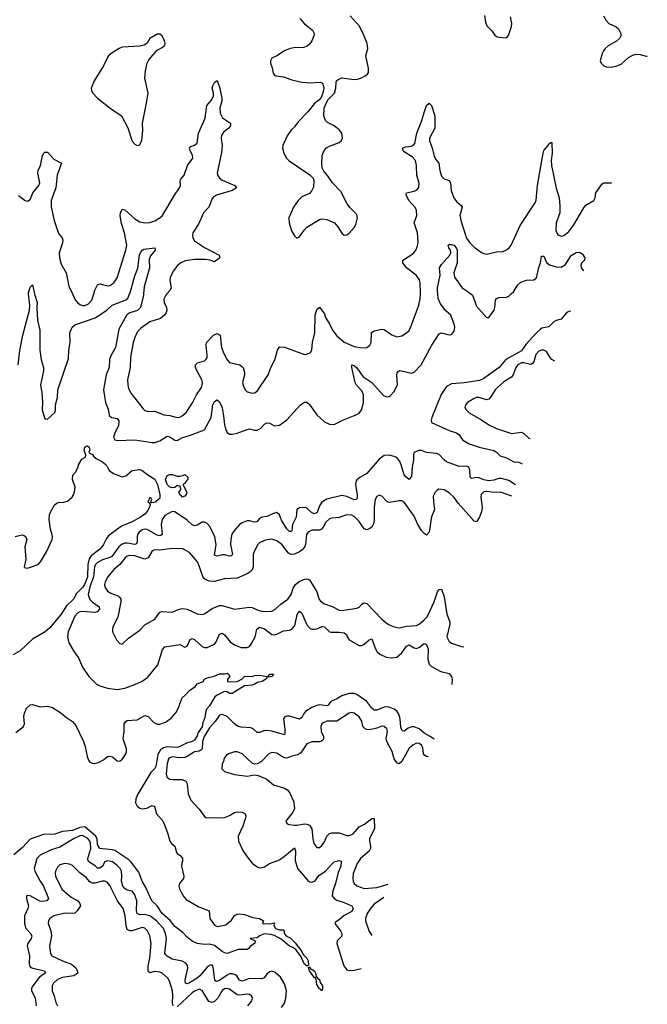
# Model space of a CAD drawing. Header units: inches. Extents: x 1834610 to 2027685, y 642842 to 774116.
# Tile 629 of 632: x 2021827 to 2026859, y 754301 to 762200. Entities that reach past the tile are written whole.
import ezdxf

# ---------------------------------------------------------------- set-up
doc = ezdxf.new("R2010")
doc.units = ezdxf.units.IN
doc.header["$MEASUREMENT"] = 0
doc.layers.add('C0725', color=7, linetype='Continuous')
doc.layers.add('C0726', color=7, linetype='Continuous')

msp = doc.modelspace()

# ---------------------------------------------------------------- linework, layer by layer
at = {"layer": 'C0725', "color": 5}
for points, elevation in [([(2021813.8, 759430), (2021827.3, 759547.3), (2021851.3, 759670), (2021904.7, 759870), (2021908.4, 759910), (2021898.5, 760000)], 260), ([(2021946.2, 760000), (2021948.8, 759988.8), (2021968.2, 759930), (2021965.3, 759890), (2021969, 759790), (2021989, 759710), (2021988, 759550), (2021999.3, 759470), (2022017.3, 759410), (2022017.8, 759382.3), (2021994.7, 759270), (2022005.2, 759210), (2022008.7, 759131.3), (2022006, 759070), (2022030, 758998), (2022050, 758996), (2022109.2, 759050), (2022114, 759066), (2022113.5, 759110), (2022129.7, 759170), (2022134.2, 759230), (2022217.7, 759482.3), (2022219.9, 759550), (2022232.4, 759610), (2022230, 759686.8), (2022247.7, 759732.3), (2022270, 759751.9), (2022432.4, 759807.6), (2022527.1, 759870), (2022569.7, 759910), (2022685.7, 759954.3), (2022697.7, 759970), (2022708.7, 760000)], 260), ([(2022250.9, 760000), (2022273, 759953), (2022290.2, 759930.2), (2022310, 759916), (2022330, 759907.6), (2022350, 759907.9), (2022379.3, 759920.7), (2022406.2, 759950), (2022421, 760000)], 280), ([(2022819.5, 760000), (2022818.6, 759990), (2022796.8, 759890), (2022772.2, 759867.7), (2022711, 759849), (2022686.5, 759833.5), (2022622.7, 759717.3), (2022594.3, 759570), (2022556.7, 759503.3), (2022546.1, 759473.9), (2022545.2, 759410), (2022519.7, 759350), (2022498.8, 759230), (2022514, 759130), (2022536.6, 759076.6), (2022545.4, 759025.4), (2022562, 759010), (2022610, 759000.3), (2022621, 758981), (2022619.1, 758940.9), (2022591.6, 758890), (2022579.5, 758850), (2022590, 758830.7), (2022610, 758825.3), (2022750, 758830.2), (2022890, 758808.2), (2022910, 758809.1), (2022950, 758821.2), (2023010, 758857.6), (2023030, 758852.3), (2023070, 758826.9), (2023090, 758824.9), (2023133.1, 758846.9), (2023190, 758863.2), (2023309.9, 758910.1), (2023362.1, 759010), (2023376.9, 759110), (2023390, 759136.4), (2023410, 759150.4), (2023430, 759135.5), (2023450, 759084.9), (2023462.1, 759022.1), (2023468.1, 758950), (2023477.3, 758917.3), (2023489.5, 758889.5), (2023510, 758876), (2023530, 758874.6), (2023570, 758882.3), (2023650, 758913.7), (2023670, 758917), (2023710, 758907.6), (2023730, 758907.6), (2023759.3, 758920.7), (2023790, 758954.9), (2023810, 758966.3), (2023830, 758964), (2023870, 758942.3), (2023910, 758946.7), (2023969.5, 758990), (2024079.5, 759110), (2024110, 759132.7), (2024130, 759130.4), (2024150, 759114), (2024208.8, 759028.8), (2024270, 758974.9), (2024310, 758954.6), (2024350, 758953.7), (2024422.7, 758990), (2024530, 759031.4), (2024550, 759042.8), (2024570, 759072.4), (2024584, 759130), (2024584.1, 759190), (2024570, 759223.9), (2024527.1, 759267.1), (2024516, 759290), (2024489.7, 759410.3), (2024490, 759432.2), (2024510, 759426.7), (2024530, 759407.6), (2024578.5, 759338.5), (2024650, 759289.4), (2024744, 759184), (2024770, 759174.9), (2024790, 759176.4), (2024798.5, 759181.5), (2024826.3, 759213.7), (2024856.2, 759270), (2024852.4, 759347.6), (2024854.3, 759365.7), (2024861.6, 759378.4), (2024875.1, 759384.9), (2024970, 759363.5), (2024990, 759371.4), (2025047.2, 759430), (2025131.8, 759588.2), (2025190, 759679.3), (2025210, 759686.7), (2025270, 759670.7), (2025290, 759674.8), (2025310, 759701), (2025316.4, 759730), (2025313.1, 759750), (2025283.1, 759830), (2025245.1, 759865.1), (2025200.5, 759920.5), (2025183.9, 759963.9), (2025179.8, 760000)], 260), ([(2023007.4, 760000), (2022998.3, 759990), (2022982.6, 759957.4), (2022984.4, 759930), (2023005.3, 759890), (2023006, 759870), (2023000.7, 759850), (2022988.3, 759830), (2022956.1, 759803.9), (2022870, 759775.3), (2022796.3, 759723.7), (2022770, 759694), (2022749.3, 759650), (2022737.5, 759610), (2022714.5, 759490), (2022714.1, 759410), (2022692.7, 759310), (2022694.2, 759270), (2022700.8, 759240.8), (2022720, 759200), (2022817.6, 759077.6), (2022830, 759064.9), (2022840.9, 759060.9), (2022857.5, 759057.5), (2022910, 759059.6), (2022982, 759030), (2023030, 759024.6), (2023090, 759008.4), (2023110, 759010.2), (2023130, 759020.7), (2023163.1, 759050), (2023213.8, 759126.2), (2023245.4, 759190), (2023283.7, 759250), (2023290.6, 759270), (2023292.8, 759290), (2023287.7, 759310), (2023245, 759390), (2023236.8, 759410), (2023236.9, 759430), (2023252.9, 759447.1), (2023310, 759464.2), (2023323.2, 759476.8), (2023330.5, 759490), (2023331.1, 759510), (2023321.4, 759590), (2023326.3, 759610), (2023382.2, 759670), (2023410, 759683.2), (2023433.6, 759670), (2023444.4, 759570), (2023462.8, 759522.8), (2023490, 759472.4), (2023510, 759450.2), (2023591, 759431), (2023618, 759410), (2023630.3, 759370), (2023630.3, 759350), (2023614.4, 759290), (2023620.9, 759260.9), (2023634, 759230), (2023650, 759214), (2023690, 759203.8), (2023710, 759207.7), (2023730, 759219.3), (2023818.4, 759350), (2023844.4, 759415.6), (2023872.6, 759470), (2023893, 759550), (2023910, 759574.9), (2023950, 759573.7), (2024110, 759514.9), (2024130, 759515.8), (2024159.3, 759530), (2024169.6, 759550), (2024175.8, 759610), (2024193.3, 759686.7), (2024197.3, 759830), (2024210, 759874.8), (2024230, 759894), (2024270, 759839.5), (2024280.4, 759810), (2024315.1, 759755.1), (2024334.4, 759710), (2024370, 759663.2), (2024430, 759612.4), (2024510, 759578.7), (2024570, 759568.7), (2024610, 759570.4), (2024634, 759590), (2024644.2, 759610), (2024648.4, 759690), (2024670, 759704.6), (2024730, 759716.3), (2024750, 759715), (2024810, 759673.1), (2024850, 759655.8), (2024890, 759664.9), (2024930, 759688.4), (2024950, 759706), (2024964.7, 759735.3), (2025028.7, 759910), (2025039.1, 759960.9), (2025041.4, 760000)], 280), ([(2025445.8, 760000), (2025456.9, 759990), (2025490, 759903.1), (2025570, 759810.6), (2025590, 759810.4), (2025630.7, 759870), (2025638.2, 759890), (2025641.7, 759950), (2025650, 759962.4), (2025669.8, 759970.2), (2025730, 759974.7), (2025750, 759982), (2025768.9, 760000)], 260), ([(2026246, 759862.4), (2026224.5, 759855.5), (2026210, 759844.7), (2026170, 759797.4), (2026130, 759786.3), (2026110, 759775.6), (2026070, 759735.1), (2026014.9, 759725.1), (2026002.2, 759717.8), (2025970, 759688.5), (2025885.7, 759594.3), (2025850, 759542.9), (2025725.4, 759474.7), (2025671, 759410), (2025550, 759320.2), (2025513.7, 759306.2), (2025390, 759287.3), (2025290, 759279.9), (2025250, 759258.3), (2025206.9, 759193.1), (2025131.3, 759010), (2025126.4, 758986.4), (2025130, 758967.6), (2025270, 758905.5), (2025330, 758886.2), (2025350.8, 758870.8), (2025377.4, 758830), (2025430, 758796.5), (2025510.4, 758770), (2025630, 758743.7), (2025650, 758731.6), (2025680.1, 758700.1), (2025730, 758684.2), (2025790, 758653.2), (2025830, 758649.2), (2025855.8, 758638)], 260), ([(2026118.4, 759461.9), (2026094.5, 759474.5), (2026079.3, 759490), (2026050, 759538), (2026030, 759549.7), (2026010, 759548.5), (2025990, 759540.9), (2025965.5, 759514.5), (2025950, 759456.2), (2025938.9, 759441.1), (2025925.2, 759434.8), (2025870, 759447.2), (2025850, 759446.3), (2025822.6, 759430), (2025804.6, 759410), (2025783.2, 759350), (2025770, 759331.9), (2025710, 759294), (2025657.6, 759250), (2025638.8, 759230), (2025606, 759174), (2025590, 759156.4), (2025570, 759149.7), (2025510, 759168.7), (2025490, 759168.8), (2025470, 759162.2), (2025418.4, 759130), (2025400.5, 759110), (2025395.5, 759090), (2025406, 759070), (2025430, 759046.3), (2025530.2, 758990.2), (2025590, 758950.3), (2025650, 758919.6), (2025770, 758881.5), (2025851, 758891), (2025870, 758881.1), (2025910, 758844), (2025920.2, 758840.1)], 280), ([(2021790, 758054.9), (2021846.4, 758066.4), (2021862.8, 758062.8), (2021873.7, 758053.7), (2021884.7, 758030), (2021868, 757972), (2021877.1, 757870), (2021863.1, 757810), (2021870, 757803.1), (2021890, 757799.6), (2021975.8, 757830), (2021994.7, 757850), (2022043.1, 757930), (2022087.2, 758030), (2022091, 758050), (2022088.6, 758068.6), (2022073.9, 758113.9), (2022063, 758190), (2022067, 758227), (2022075.1, 758250), (2022110, 758310.5), (2022130, 758323.8), (2022150, 758328.2), (2022170, 758326), (2022210, 758338), (2022246.6, 758370), (2022255.8, 758384.2), (2022266.6, 758413.4), (2022272, 758450), (2022249.6, 758510), (2022252.9, 758547.1), (2022275.3, 758570), (2022295.3, 758610), (2022299, 758630), (2022325.2, 758674.8), (2022355.3, 758690), (2022358, 758710), (2022343.1, 758743.1), (2022350, 758772), (2022361.2, 758778.8), (2022370, 758781), (2022384.7, 758770), (2022390.8, 758749.2), (2022382, 758730), (2022384.7, 758724.7), (2022410, 758711), (2022418, 758698), (2022440.4, 758680.4), (2022490, 758653.1), (2022510, 758636.3), (2022530, 758612.9), (2022544.7, 758584.7), (2022578.3, 758558.3), (2022650, 758532.8), (2022678.7, 758541.3), (2022730, 758583), (2022790, 758590.7), (2022810, 758584), (2022862.3, 758542.3), (2022910, 758513.4), (2022933.4, 758470), (2022951.9, 758391.9), (2022950, 758362), (2022941, 758350), (2022921.4, 758338.6), (2022916, 758330), (2022883.1, 758323.1), (2022878, 758330), (2022886, 758350), (2022882, 758362), (2022870, 758366), (2022854, 758330), (2022864.7, 758324.7), (2022872.7, 758312.7), (2022867.7, 758290), (2022850, 758254.5), (2022830, 758233.6), (2022797.1, 758210), (2022730, 758173), (2022642.4, 758137.6), (2022539.9, 758060.1), (2022522.4, 758037.6), (2022499.6, 757990), (2022484.6, 757970), (2022466.3, 757950), (2022401.4, 757898.5), (2022385.3, 757874.7), (2022373.3, 757830), (2022370.4, 757730.4), (2022363.9, 757710), (2022347.3, 757670), (2022330, 757644.9), (2022283.1, 757596.9), (2022259.6, 757550), (2022203.2, 757496.8), (2022159.1, 757430), (2022070, 757320.4), (2022030.6, 757289.4), (2021928.5, 757231.5), (2021830, 757135.6), (2021774.5, 757105.5)], 240), ([(2025801.4, 758467.3), (2025750, 758502.9), (2025690, 758519.6), (2025670, 758519.9), (2025630, 758506.2), (2025590, 758501.7), (2025550, 758508.4), (2025510, 758525.4), (2025490, 758528), (2025450, 758519.1), (2025438.3, 758530), (2025437.8, 758590), (2025428, 758610), (2025410, 758618.6), (2025350, 758614.4), (2025250, 758654.2), (2025230, 758668), (2025191.5, 758711.5), (2025170, 758720.6), (2025090, 758727.1), (2025050, 758742.7), (2025030, 758744.1), (2024992.9, 758730), (2024985, 758715), (2024984.3, 758670), (2024974.2, 758610), (2024970, 758539), (2024950, 758511.8), (2024924.7, 758530), (2024910, 758547.6), (2024887, 758630), (2024874.8, 758654.8), (2024850, 758686.8), (2024830, 758697.1), (2024790, 758706.4), (2024750, 758702.6), (2024710, 758675.4), (2024610, 758558.2), (2024553.2, 758526.8), (2024531.5, 758508.5), (2024521.6, 758490), (2024519, 758470), (2024532.8, 758387.2), (2024533.2, 758366.8), (2024528, 758352), (2024510, 758347.6), (2024450, 758373.7), (2024410, 758382.4), (2024290, 758353.9), (2024250, 758328.5), (2024230, 758299.8), (2024212.4, 758247.6), (2024190, 758235.2), (2024165.8, 758245.8), (2024130, 758280.6), (2024110, 758286.5), (2024070, 758285), (2024048.7, 758270), (2024044.5, 758210), (2024014, 758150), (2024010, 758099), (2024005.8, 758094.2), (2023990, 758094.5), (2023970, 758115.7), (2023925.8, 758185.8), (2023910, 758228.4), (2023890, 758245.5), (2023870, 758241.5), (2023810, 758215), (2023770, 758209.4), (2023750, 758198), (2023728.7, 758171.3), (2023710, 758168.6), (2023670, 758181), (2023650, 758179), (2023610, 758163.4), (2023590, 758149.8), (2023543.2, 758096.8), (2023528.4, 758071.6), (2023519, 758030), (2023516.4, 757990), (2023532.6, 757910), (2023522, 757898), (2023510, 757895.3), (2023470, 757906.6), (2023450, 757907.3), (2023410, 757895.8), (2023390, 757903.7), (2023403, 757990), (2023393, 758050), (2023352.9, 758132.9), (2023330, 758158), (2023310, 758168.6), (2023290, 758168.5), (2023250, 758144), (2023230, 758140.6), (2023210, 758148.2), (2023170, 758184.1), (2023070, 758252.9), (2023050, 758253.3), (2022990, 758221.5), (2022970, 758191.6), (2022961, 758150), (2022970.2, 758070), (2022959, 758061), (2022950, 758058.2), (2022930, 758064.2), (2022850, 758109.9), (2022830, 758111.9), (2022810, 758107), (2022784.3, 758090), (2022771.9, 758070), (2022767.9, 758050), (2022770.1, 758010), (2022763.5, 757996.5), (2022750, 757989.4), (2022690, 757999.7), (2022670, 757999.9), (2022650, 757993.7), (2022620.9, 757970), (2022566.6, 757893.4), (2022550, 757884.5), (2022490, 757867.5), (2022450, 757845.2), (2022435.3, 757830), (2022426, 757810), (2022419.6, 757730), (2022389.4, 757649.4), (2022376.8, 757590), (2022390, 757548.4), (2022410, 757525.9), (2022465.3, 757490), (2022465.8, 757470), (2022449.4, 757450.6), (2022430, 757444.3), (2022330, 757451.1), (2022310, 757448.8), (2022290, 757439.9), (2022270, 757414.2), (2022215, 757290), (2022210.3, 757250), (2022222, 757202), (2022263.1, 757130), (2022298.8, 757081.2), (2022330, 757006.8), (2022380.7, 756930), (2022444, 756870), (2022470, 756854.9), (2022530, 756837), (2022610, 756827.8), (2022670, 756836), (2022750, 756866.5), (2022810, 756893.1), (2022854.8, 756925.2), (2022935.7, 757024.3), (2022972.9, 757147.1), (2022990.7, 757169.3), (2023110, 757187), (2023150, 757166), (2023170, 757174), (2023193.1, 757226.9), (2023210, 757236.9), (2023230, 757226.9), (2023290, 757171.4), (2023310, 757162.8), (2023330, 757162.4), (2023389.8, 757190.2), (2023403.5, 757210), (2023428.1, 757270), (2023450, 757278.7), (2023470, 757266.4), (2023514.7, 757210), (2023550, 757184.5), (2023603.4, 757163.4), (2023650, 757162.8), (2023670, 757172), (2023685.2, 757194.8), (2023714.5, 757250), (2023729.2, 757310.8), (2023750, 757326.4), (2023790, 757314.3), (2023848.5, 757268.5), (2023870, 757264.8), (2023890, 757270.2), (2023942.6, 757297.4), (2023990, 757303.8), (2024010, 757311.3), (2024028.1, 757331.9), (2024036.5, 757350), (2024050.8, 757429.2), (2024070, 757454.9), (2024090, 757440.3), (2024130, 757346.7), (2024157, 757317), (2024170, 757310.2), (2024190, 757309.3), (2024210, 757312.8), (2024252, 757332), (2024270, 757329.2), (2024310, 757290.2), (2024325.4, 757285.4), (2024390, 757286.6), (2024430, 757281.5), (2024448.6, 757268.6), (2024454, 757250), (2024470, 757224.8), (2024550, 757179.3), (2024570, 757180.2), (2024590, 757189.2), (2024630, 757223.7), (2024650, 757232.7), (2024677.9, 757157.9), (2024692.9, 757130), (2024714.4, 757110), (2024766.3, 757086.3), (2024810, 757080.5), (2024850, 757087.1), (2024890, 757120.6), (2024930, 757174.4), (2024950, 757184.2), (2024990, 757160.6), (2025010, 757156.8), (2025033.1, 757166.9), (2025070, 757195.3), (2025090, 757188.4), (2025101.1, 757150), (2025099.3, 757070), (2025110, 757028.8), (2025128.8, 757010), (2025203.8, 756970), (2025270, 756954), (2025289.1, 756930), (2025296, 756910), (2025291.6, 756867.7)], 260), ([(2025772.8, 758377.7), (2025690, 758408.1), (2025610, 758408.7), (2025570, 758415.3), (2025550, 758412.8), (2025528.3, 758390), (2025526, 758370), (2025535, 758290), (2025529.1, 758250.9), (2025510, 758203), (2025490, 758173), (2025470, 758175.8), (2025342.5, 758322.5), (2025310, 758366.3), (2025270, 758404.2), (2025230, 758427.8), (2025187.3, 758432.7), (2025174, 758426), (2025159.1, 758410), (2025143.2, 758376.8), (2025144, 758336), (2025153.6, 758270), (2025128.9, 758211.1), (2025110, 758089.3), (2025090, 758066), (2025070, 758078.7), (2025050, 758102.6), (2025016.9, 758156.9), (2024990, 758217.2), (2024910, 758329.7), (2024890, 758339.3), (2024870, 758340.8), (2024790, 758325.7), (2024770, 758335.1), (2024730, 758377), (2024710, 758386.6), (2024690, 758375.1), (2024678, 758350), (2024670.2, 758289.8), (2024670.7, 758190), (2024664.2, 758155.8), (2024650.9, 758130), (2024630, 758114.8), (2024610, 758107.9), (2024590, 758116.8), (2024550, 758173.8), (2024510, 758213.8), (2024490, 758224.8), (2024450, 758227.3), (2024390, 758205.5), (2024330, 758200.7), (2024310, 758194.4), (2024280.6, 758170), (2024261.4, 758130), (2024246.6, 758113.4), (2024230, 758105.9), (2024170, 758105.5), (2024140.3, 758090), (2024126.5, 758070), (2024117.8, 757990), (2024110, 757968.2), (2024092.8, 757947.2), (2024070, 757931.9), (2024030, 757913.5), (2024010, 757910.7), (2023990, 757914.2), (2023981.2, 757921.2), (2023930, 757989.7), (2023890, 758020.4), (2023850, 758032.4), (2023811.4, 758028.6), (2023790, 758021.1), (2023750, 758002.4), (2023736.4, 757990), (2023705.9, 757934.1), (2023698.6, 757910), (2023699.3, 757810), (2023690, 757787.2), (2023671.7, 757768.3), (2023650, 757755.5), (2023570, 757718.8), (2023470, 757715.6), (2023390, 757693.6), (2023350, 757695), (2023323.9, 757703.9), (2023310, 757713.5), (2023294.4, 757734.4), (2023270, 757812), (2023251.9, 757851.9), (2023190, 757925.6), (2023135.2, 757955.2), (2023050, 757958.4), (2022950, 757945.3), (2022910, 757947.3), (2022897.3, 757942.7), (2022886.4, 757933.6), (2022856.6, 757883.4), (2022830, 757870.9), (2022750, 757898.9), (2022710, 757902.4), (2022690, 757897.3), (2022670, 757879.8), (2022631, 757829), (2022580.9, 757790), (2022533.5, 757730), (2022511.2, 757690), (2022506.7, 757670), (2022509.3, 757650), (2022530, 757616.1), (2022558.2, 757598.2), (2022616.8, 757576.8), (2022628, 757568), (2022637, 757550), (2022638.1, 757530), (2022614, 757406), (2022574.6, 757330), (2022570.3, 757310), (2022572.2, 757290), (2022604.4, 757224.4), (2022630, 757196.3), (2022650, 757190.7), (2022700.6, 757239.4), (2022790, 757302), (2022830, 757344.9), (2022909.6, 757390), (2022950, 757448.2), (2022966.4, 757453.6), (2023050, 757445.8), (2023093.2, 757466.8), (2023130, 757475.8), (2023170.2, 757470.2), (2023250, 757434.9), (2023290, 757427.2), (2023310, 757433.7), (2023370, 757477.6), (2023430, 757500.3), (2023450, 757501.1), (2023550, 757470.3), (2023670, 757487.7), (2023690, 757485), (2023730, 757465.4), (2023770, 757453.7), (2023810, 757451.2), (2023850, 757455.3), (2023872.3, 757467.7), (2023919.7, 757510), (2023976.8, 757550), (2024003.4, 757590), (2024020.7, 757639.3), (2024038.5, 757670), (2024066.9, 757693.1), (2024110, 757712.6), (2024130, 757715.4), (2024150, 757706.3), (2024210.2, 757610), (2024228.6, 757548.6), (2024244.2, 757530), (2024270, 757513.2), (2024332.7, 757492.7), (2024390, 757463.6), (2024410, 757460.7), (2024530, 757479), (2024550, 757487.4), (2024570, 757511.6), (2024582, 757518), (2024590, 757521.3), (2024610, 757516.2), (2024730, 757390.2), (2024763.5, 757363.5), (2024790, 757345.8), (2024829.4, 757329.4), (2024870, 757321.4), (2024930, 757333.5), (2025010, 757339), (2025030, 757350.2), (2025070, 757384.2), (2025092.2, 757407.8), (2025105, 757430), (2025151, 757529.1), (2025178.4, 757610), (2025190, 757628.8), (2025210, 757630.4), (2025230, 757570.6), (2025252.6, 757430), (2025275.6, 757370), (2025276.3, 757350), (2025252.2, 757250), (2025270, 757210.7), (2025290, 757199.3), (2025370, 757170.4), (2025387.3, 757168)], 280), ([(2021797.1, 756482.9), (2021858, 756530), (2021867, 756550), (2021860.7, 756610), (2021864.4, 756635.6), (2021882.7, 756677.3), (2021910, 756702.8), (2021930, 756707.3), (2021990, 756688.2), (2022050, 756692), (2022090, 756683.1), (2022150, 756645.3), (2022201.8, 756601.8), (2022251.1, 756571.1), (2022277.4, 756537.4), (2022339.5, 756410), (2022352.2, 756370), (2022368.5, 756288.5), (2022378.8, 756258.8), (2022390, 756242.6), (2022410, 756234.3), (2022430, 756232.6), (2022460.3, 756239.7), (2022498.8, 756261.2), (2022530, 756288), (2022550, 756292.7), (2022570, 756286), (2022610, 756255.3), (2022630, 756252.2), (2022650, 756266.7), (2022659.7, 756280.3), (2022678.2, 756310), (2022684.1, 756330), (2022684.5, 756350), (2022656, 756430), (2022666, 756490), (2022665.6, 756550), (2022678, 756570), (2022690, 756578.4), (2022770, 756583.1), (2022830, 756618.4), (2022857.3, 756610), (2022901.8, 756561.8), (2022929, 756549), (2022950, 756547.4), (2022996.5, 756563.5), (2023042.7, 756597.3), (2023079.6, 756640.4), (2023106, 756690), (2023110, 756711.3), (2023130, 756761), (2023157.5, 756782.5), (2023190, 756818), (2023235.3, 756850), (2023250, 756872), (2023298, 756890), (2023308, 756910), (2023330, 756921), (2023386.6, 756933.4), (2023430, 756951), (2023468.4, 756951.6), (2023490, 756958), (2023502, 756950), (2023512, 756930), (2023494, 756910), (2023494, 756890), (2023528.2, 756888.2), (2023570, 756891), (2023608, 756910), (2023630, 756930.8), (2023670, 756934.8), (2023690, 756930.8), (2023710, 756939.1), (2023750, 756941.3), (2023810, 756930.8), (2023824, 756936), (2023830, 756950.6), (2023862, 756950), (2023851.3, 756930), (2023825.2, 756925.2), (2023811.3, 756928.7), (2023801, 756910), (2023771.3, 756890), (2023730, 756882.9), (2023711.6, 756868.4), (2023690, 756861.6), (2023630, 756855.1), (2023530, 756793.2), (2023510, 756793.2), (2023490, 756809), (2023470, 756809.3), (2023410, 756780.7), (2023392.9, 756767.1), (2023350, 756696.3), (2023326, 756670), (2023318.8, 756650), (2023310.1, 756590), (2023296, 756564), (2023290, 756527.8), (2023257.6, 756482.4), (2023250, 756455.1), (2023230, 756421.2), (2023210, 756408.1), (2023164.4, 756395.6), (2023105.6, 756365.6), (2023090, 756361.1), (2023010, 756367.1), (2022980.3, 756359.7), (2022956.8, 756343.2), (2022935.9, 756304.1), (2022917.5, 756210), (2022910, 756193.5), (2022878, 756162), (2022773.3, 755986.7), (2022758.3, 755950), (2022757, 755917), (2022769.5, 755889.5), (2022790, 755874.7), (2022810, 755869.1), (2022846, 755874), (2022890, 755895.5), (2022907.3, 755887.3), (2022924.9, 755830), (2022970, 755777.1), (2022984.6, 755750), (2023015.6, 755670), (2023030.3, 755610.3), (2023048.2, 755588.2), (2023071, 755570), (2023080.7, 755530), (2023090, 755511.3), (2023114.6, 755494.6), (2023132.3, 755472.3), (2023133.4, 755450), (2023126.2, 755433.8), (2023123.8, 755410), (2023142.4, 755330), (2023140.5, 755310), (2023109.1, 755270.9), (2023104, 755250), (2023108.1, 755228.2), (2023121.4, 755201.4), (2023142.3, 755162.3), (2023161, 755141), (2023262.5, 755082.5), (2023346, 755050), (2023353, 754990), (2023390, 754935.5), (2023410, 754924.2), (2023480.6, 754939.4), (2023524.7, 754975.3), (2023550, 755014), (2023570, 755024), (2023590, 755026.8), (2023630, 755021), (2023696.8, 754996.8), (2023751.3, 754990), (2023781, 754970), (2023774, 754950), (2023833.8, 754946.2), (2023870, 754954), (2023866, 754934), (2023878.8, 754910), (2023910, 754899.1), (2023938.8, 754898.8), (2023947.1, 754887.1), (2023948, 754870), (2023967.3, 754847.3), (2023994.6, 754834.6), (2024035.1, 754795.1), (2024090, 754724.7), (2024099.8, 754699.8), (2024130.3, 754670.3), (2024140.4, 754650), (2024143.6, 754616.4), (2024132.7, 754607.3), (2024107, 754627), (2024083.3, 754683.3), (2024041.2, 754741.2), (2024018, 754758), (2023990, 754767), (2023922.5, 754822.5), (2023870, 754853.6), (2023842, 754862), (2023790, 754865.4), (2023750.6, 754850), (2023730, 754834), (2023674, 754830), (2023710, 754814), (2023714, 754810), (2023712.7, 754792.7), (2023675.3, 754764.7), (2023664.7, 754750), (2023650, 754741.2), (2023579.6, 754740.4), (2023490.5, 754709.5), (2023470, 754714), (2023450, 754725.2), (2023390, 754772.3), (2023350, 754782.7), (2023310, 754782), (2023250.4, 754789.6), (2023210, 754807.3), (2023170, 754839.5), (2023136.2, 754876.2), (2023070, 754924), (2023034.6, 754974.6), (2022969.8, 755030), (2022929.8, 755089.8), (2022885.6, 755130), (2022838, 755238), (2022808.6, 755290), (2022782.3, 755362.3), (2022721.9, 755441.9), (2022701.2, 755461.3), (2022590, 755535.7), (2022570, 755541.1), (2022470, 755549.8), (2022450, 755584.2), (2022447.2, 755627.2), (2022437.2, 755650), (2022350, 755724), (2022310, 755720.6), (2022250, 755695.6), (2022170, 755686.9), (2022110, 755667.1), (2022017, 755663), (2021910, 755626.5), (2021850, 755559.5), (2021781, 755499)], 240), ([(2025151.3, 756427.6), (2025150, 756427.2), (2025113.5, 756453.5), (2025070, 756476.6), (2025029.8, 756510), (2024990, 756526.7), (2024970, 756526.6), (2024942.4, 756517.6), (2024910, 756491.1), (2024895.4, 756495.4), (2024890, 756499.5), (2024883.8, 756523.8), (2024877.9, 756590), (2024867.6, 756627.6), (2024852.7, 756650), (2024830, 756668.2), (2024790, 756686), (2024770, 756688.3), (2024750, 756685), (2024690, 756661.2), (2024670, 756660.4), (2024650, 756678), (2024610.9, 756730), (2024530, 756785.4), (2024510, 756794.8), (2024470, 756795.3), (2024410, 756776.6), (2024369, 756751), (2024321.5, 756730), (2024299.6, 756700.4), (2024290, 756695), (2024230, 756702.4), (2024210, 756699.5), (2024170, 756682), (2024119.8, 756650), (2024101.7, 756630), (2024090, 756602.9), (2024071.2, 756588.8), (2023990, 756611.6), (2023970, 756612.9), (2023952.6, 756607.4), (2023942, 756590), (2023952.7, 756507.3), (2023954.4, 756470), (2023950, 756463.7), (2023850, 756492.1), (2023810, 756497), (2023785, 756495), (2023750, 756480.5), (2023730, 756482.4), (2023699.7, 756510), (2023679.5, 756519.5), (2023603.9, 756523.9), (2023572.8, 756532.8), (2023549.9, 756549.9), (2023490, 756610.9), (2023450, 756626.9), (2023430, 756622), (2023395, 756570), (2023350, 756519), (2023306.9, 756450), (2023292.4, 756410), (2023290.1, 756350), (2023280.7, 756339.3), (2023267.5, 756332.5), (2023230, 756327.3), (2023170, 756289.1), (2023150, 756281.1), (2023110, 756278.8), (2023050, 756287), (2023030, 756279.1), (2023021.5, 756270), (2023010.3, 756230.3), (2023002.2, 756150), (2023006.3, 756126.3), (2023027.6, 756107.6), (2023056.6, 756103.4), (2023130, 756105.3), (2023160.5, 756090), (2023168.8, 756068.9), (2023178.8, 755990), (2023199.4, 755939.4), (2023265.4, 755865.4), (2023310, 755807.7), (2023320.6, 755800.6), (2023330, 755796.4), (2023370, 755799.5), (2023430, 755796), (2023470, 755800.3), (2023510, 755816.1), (2023550, 755840.8), (2023570, 755845.8), (2023610, 755842.8), (2023634.9, 755830), (2023640.3, 755810), (2023634.7, 755790), (2023616.3, 755730), (2023580.2, 755650), (2023582.9, 755610), (2023615.3, 755535.3), (2023650, 755484.4), (2023690, 755432.4), (2023730, 755403.1), (2023750, 755396.4), (2023770, 755397.6), (2023790, 755404.9), (2023828.9, 755431.1), (2023910, 755459.6), (2023951.2, 755488.8), (2024030, 755556.4), (2024037.8, 755530), (2024034.9, 755454.9), (2024054.9, 755390), (2024135.8, 755295.8), (2024150, 755284.9), (2024170, 755281.3), (2024192.4, 755290), (2024225.4, 755334.6), (2024280.3, 755370), (2024330, 755426.5), (2024350, 755443.1), (2024390, 755454.6), (2024406, 755450), (2024402.2, 755410), (2024380.9, 755359.1), (2024359.8, 755270), (2024337.2, 755210), (2024332.4, 755170), (2024347.4, 755150), (2024370, 755136.5), (2024430, 755119), (2024477.7, 755097.7), (2024490.3, 755090), (2024501.5, 755070), (2024490, 755045.8), (2024430, 755014), (2024390, 754978.7), (2024358.8, 754961.2), (2024352.7, 754950), (2024399.1, 754890), (2024408.9, 754870), (2024411.4, 754848.5), (2024373.4, 754810), (2024371.3, 754790), (2024426.8, 754610), (2024450, 754578.9), (2024471.4, 754571.4), (2024510, 754573.7), (2024565.4, 754589.4)], 260), ([(2025106.4, 756286.7), (2025090, 756288.5), (2025075.9, 756295.9), (2025065.9, 756310), (2025058.6, 756358.6), (2025050, 756379.7), (2025030, 756394.3), (2025010, 756397), (2024978.8, 756381.2), (2024950, 756354.8), (2024890, 756247.7), (2024870, 756229.8), (2024850, 756237.6), (2024830, 756271.3), (2024814.9, 756330), (2024770.4, 756410), (2024766.5, 756433.5), (2024776, 756490), (2024770, 756511.2), (2024750, 756530.9), (2024730, 756533.5), (2024690, 756515.1), (2024669.5, 756510.5), (2024630, 756504), (2024610, 756504.6), (2024598, 756510), (2024579.4, 756530), (2024570, 756571.3), (2024550, 756607.8), (2024510, 756638), (2024490, 756642.4), (2024470, 756636), (2024370, 756573.1), (2024290, 756571.4), (2024260.6, 756559.4), (2024249.2, 756550), (2024240.6, 756530), (2024245.7, 756490), (2024261.9, 756450), (2024264.1, 756430), (2024258.6, 756421.4), (2024248.2, 756411.8), (2024232.4, 756407.6), (2024170, 756405.9), (2024130, 756391.9), (2024081.1, 756318.9), (2024058.4, 756301.6), (2024008.9, 756291.1), (2023970, 756275.9), (2023950, 756278), (2023930, 756288), (2023890, 756316.5), (2023850, 756320.3), (2023825.3, 756310), (2023764.9, 756250), (2023730, 756231.6), (2023710, 756227.3), (2023690, 756234.5), (2023610, 756309.6), (2023570, 756327), (2023550, 756327), (2023502, 756310), (2023483.5, 756296.5), (2023465.5, 756274.5), (2023460.7, 756250), (2023450.8, 756230), (2023447.3, 756190), (2023470, 756167.7), (2023550, 756144.9), (2023610, 756136.4), (2023650, 756132.4), (2023710, 756143.1), (2023738, 756138), (2023810, 756108.4), (2023861.2, 756061.2), (2023950, 756035.9), (2023977.7, 756017.7), (2023994, 755994), (2024022.4, 755930), (2024029.3, 755870.7), (2024018.2, 755841.8), (2023961, 755770), (2023962.8, 755762.8), (2023971.3, 755750), (2023984.7, 755744.7), (2024030, 755738.3), (2024050, 755737.3), (2024110, 755748.4), (2024130, 755747.3), (2024150, 755738.3), (2024170.2, 755710), (2024177.6, 755630), (2024186.3, 755590), (2024210, 755559.3), (2024230, 755559.5), (2024250, 755574.4), (2024270, 755604.9), (2024290, 755650.4), (2024310, 755671.3), (2024330, 755676.2), (2024390, 755677.8), (2024450, 755655.6), (2024470, 755655), (2024500.7, 755670), (2024550, 755725.7), (2024592.6, 755747.4), (2024650, 755792.3), (2024670, 755790.4), (2024670.8, 755710), (2024632.6, 755630), (2024631.3, 755610), (2024640.7, 755570), (2024640.1, 755550), (2024628.1, 755530), (2024560.1, 755470), (2024532.5, 755430), (2024502.2, 755350), (2024497.2, 755310), (2024501.3, 755290), (2024510.3, 755270), (2024530.9, 755250.9), (2024589.1, 755229.1), (2024690, 755237.7), (2024781.1, 755266.2)], 280), ([(2023925.2, 754274.8), (2023949.8, 754310), (2023961, 754350), (2023966.5, 754410), (2023950, 754465.6), (2023919, 754519), (2023876.1, 754556.1), (2023850, 754566), (2023830, 754560.4), (2023810, 754543.5), (2023786.3, 754513.7), (2023770, 754504.8), (2023670, 754508), (2023610, 754486.4), (2023590, 754493.8), (2023568.3, 754528.3), (2023556.7, 754536.7), (2023530, 754545.6), (2023510, 754544.7), (2023490, 754536.1), (2023430, 754491.1), (2023404, 754484), (2023390.8, 754490.8), (2023382.4, 754582.4), (2023374.6, 754610), (2023370, 754615.1), (2023354.6, 754614.6), (2023330, 754599.2), (2023270.9, 754530), (2023250, 754511.6), (2023190, 754473.9), (2023170, 754465), (2023156.9, 754470), (2023154.2, 754494.2), (2023176, 754590), (2023172.6, 754612.6), (2023159.1, 754630), (2023130, 754646), (2023050, 754664.2), (2023010, 754686.2), (2022998.2, 754698.2), (2022992, 754711.9), (2023003.2, 754830), (2022996.1, 754870), (2022979.3, 754910), (2022925.4, 754970), (2022870.5, 755010), (2022830, 755020.8), (2022790, 755017.9), (2022768.6, 755028.6), (2022763.6, 755050), (2022765.6, 755130), (2022750, 755179.7), (2022730, 755208.1), (2022690, 755217.7), (2022670, 755230.7), (2022655.2, 755250), (2022642.7, 755290), (2022646.9, 755330), (2022643.2, 755370), (2022633.1, 755390), (2022610, 755415.9), (2022570, 755444.1), (2022530, 755453.3), (2022510, 755443.5), (2022490.1, 755410), (2022470, 755394.1), (2022450, 755394.5), (2022432.6, 755412.6), (2022390, 755437.4), (2022376.5, 755450), (2022373, 755470), (2022397.7, 755550), (2022394.5, 755594.5), (2022390, 755611), (2022373.8, 755630), (2022330, 755654.8), (2022310, 755653.1), (2022263.2, 755630), (2022150, 755560.7), (2022078.7, 755541.3), (2021990, 755498.8), (2021964.5, 755470), (2021947.6, 755410), (2021943, 755390), (2021949.4, 755370), (2021991.8, 755290), (2022018.4, 755250), (2022058.3, 755150), (2022045.5, 755130), (2022010, 755124.9), (2021988.9, 755128.9), (2021910, 755171.6), (2021890, 755175.1), (2021881.6, 755170), (2021880.9, 755150), (2021896.5, 755090), (2021892.9, 755070), (2021864.7, 755010), (2021864.6, 754950), (2021875, 754915), (2021914.7, 754870), (2021924.9, 754850), (2021919.1, 754830), (2021892.2, 754790), (2021887.2, 754770), (2021906.5, 754690), (2021902.3, 754630), (2021905.8, 754610), (2021917.5, 754597.5), (2021933, 754590), (2022024.7, 754570), (2022033.7, 754553.7), (2021984, 754516), (2021931.2, 754450), (2021920.7, 754430), (2021920.7, 754410), (2021952.1, 754352.1), (2021960.5, 754290)], 260), ([(2023057.1, 754290), (2023052.1, 754310), (2023055.7, 754370), (2023052, 754410), (2023027.5, 754487.5), (2023014.7, 754510), (2022970.8, 754550), (2022950, 754559.5), (2022910, 754563.6), (2022870, 754553.3), (2022857.1, 754570), (2022858.1, 754610), (2022871.3, 754670), (2022880.2, 754790), (2022870.6, 754850), (2022850, 754892.4), (2022830, 754912.8), (2022810, 754918.3), (2022730, 754891.6), (2022709.9, 754889.9), (2022690, 754900.8), (2022680.2, 754930), (2022673.7, 755010), (2022657, 755070), (2022611.8, 755131.8), (2022550, 755253.1), (2022530, 755278.8), (2022510, 755289), (2022490, 755289.2), (2022430, 755273), (2022410, 755272.3), (2022397.3, 755277.3), (2022385.7, 755285.7), (2022359.7, 755319.7), (2022310, 755356.3), (2022250, 755415.1), (2022226.7, 755426.7), (2022190, 755430.7), (2022150, 755418.9), (2022130, 755402.2), (2022113.4, 755370), (2022111, 755350), (2022115.5, 755330), (2022165.7, 755225.7), (2022239.3, 755159.3), (2022292, 755130), (2022310.2, 755110), (2022313.5, 755090), (2022288.1, 755050), (2022270, 755031.2), (2022250, 755028.3), (2022190, 755033.6), (2022100.4, 755010), (2022069, 754990), (2022057.6, 754970), (2022056.3, 754950), (2022077, 754890), (2022081.5, 754850), (2022066.2, 754770), (2022067.7, 754750), (2022074.7, 754710), (2022084.4, 754690), (2022169.1, 754649.1), (2022243.3, 754623.3), (2022278.7, 754590), (2022288.8, 754570), (2022292, 754550), (2022260.3, 754530), (2022170, 754517.1), (2022130, 754499.6), (2022097.7, 754470), (2022088.6, 754448.6), (2022088.6, 754410), (2022103.8, 754370), (2022115.9, 754315.9), (2022129.2, 754290)], 280), ([(2024746.8, 755158.6), (2024670, 755103.2), (2024639.8, 755070), (2024613.1, 755030), (2024599.8, 754990), (2024599.8, 754970), (2024630, 754885.5), (2024649.6, 754853.6)], 280), ([(2023655.4, 754290), (2023687.6, 754330), (2023693, 754350), (2023684.5, 754370), (2023670, 754378.9), (2023650, 754382), (2023590, 754374.5), (2023570, 754378.1), (2023510, 754421.8), (2023490, 754428.7), (2023470, 754424.8), (2023450, 754410.7), (2023417.2, 754350), (2023390, 754323), (2023370, 754314.5), (2023344.8, 754324.8), (2023290, 754412.2), (2023270, 754422), (2023230, 754406.3), (2023210, 754393), (2023090, 754281.4)], 280)]:
    msp.add_lwpolyline(points, dxfattribs=dict(at, elevation=elevation))
at = {"layer": 'C0725', "color": 5, "elevation": 240}
for points in [[(2023130, 758369.5), (2023122, 758382), (2023110, 758388.7), (2023102, 758410), (2023118, 758430), (2023116.4, 758456.4), (2023090, 758462), (2023070, 758448), (2023050, 758445.2), (2023030, 758449.6), (2023009.5, 758470), (2022997, 758510), (2023010, 758542.8), (2023030, 758551), (2023050, 758551.3), (2023090, 758538), (2023110, 758538), (2023136.4, 758543.6), (2023150, 758551.3), (2023174, 758530), (2023174, 758510), (2023161, 758499), (2023150, 758478), (2023134, 758470), (2023166, 758410), (2023164.7, 758395.3), (2023150, 758378)], [(2024162.5, 754582.5), (2024170, 754583), (2024190, 754566.8), (2024199.3, 754550), (2024204.7, 754524.7), (2024222, 754502), (2024230, 754498.8), (2024236.7, 754476.7), (2024254, 754450), (2024254.6, 754425.4), (2024250, 754409.2), (2024241.2, 754421.2), (2024230, 754426), (2024210, 754459), (2024204, 754504), (2024195.3, 754515.3), (2024190, 754514), (2024150, 754569.2), (2024143.1, 754596.9), (2024150, 754602)]]:
    msp.add_lwpolyline(points, close=True, dxfattribs=at)
at = {"layer": 'C0726', "color": 5}
for points, elevation in [([(2024072.4, 762210), (2024110, 762168), (2024176, 762116), (2024188.1, 762090), (2024186.5, 762070), (2024170.2, 762030), (2024153.7, 762006.4), (2024132.5, 761987.5), (2024102, 761978), (2024024.5, 761975.5), (2023996.3, 761970), (2023950, 761949.7), (2023890, 761911.2), (2023848.1, 761891.8), (2023837, 761870), (2023838.7, 761850), (2023852.5, 761812.5), (2023858.8, 761770), (2023870, 761754.4), (2023881, 761750), (2023942.2, 761742.2), (2024010, 761717.8), (2024090, 761698.2), (2024150, 761694.8), (2024238.2, 761698.2), (2024256.3, 761690), (2024264.1, 761664.1), (2024266, 761650), (2024258.4, 761610), (2024243.4, 761576.6), (2024225.1, 761554.9), (2024190, 761527.8), (2024138.8, 761461.2), (2024058.7, 761381.3), (2024030, 761339.7), (2024002.4, 761310), (2023972, 761268), (2023937.4, 761190), (2023933.1, 761170), (2023944, 761130), (2023967.6, 761090), (2023987.4, 761067.4), (2024154.2, 760954.2), (2024179.3, 760930), (2024186.4, 760910), (2024183.9, 760856.1), (2024170.3, 760829.7), (2024150, 760806.6), (2024090, 760778.7), (2024059.5, 760750), (2024023.7, 760696.3), (2023985.2, 760610), (2023987.2, 760570), (2024007.3, 760507.3), (2024030, 760466.8), (2024050, 760448.4), (2024070, 760458), (2024107.9, 760512.1), (2024130, 760535.3), (2024230, 760597.3), (2024250, 760603.6), (2024290, 760597.6), (2024350.2, 760570.2), (2024379.3, 760539.3), (2024410, 760486.8), (2024430, 760470.7), (2024450, 760474), (2024470, 760487.3), (2024510, 760532.7), (2024523.3, 760556.7), (2024534.5, 760610), (2024530, 760638), (2024473.2, 760693.2), (2024450, 760727.3), (2024401.2, 760821.2), (2024334.7, 760890), (2024295.6, 760950), (2024265.3, 760985.3), (2024252, 761012), (2024248.5, 761048.5), (2024253.1, 761110), (2024269, 761151), (2024288.2, 761171.8), (2024310, 761186.3), (2024390, 761216), (2024407.8, 761230), (2024416.8, 761250), (2024410.9, 761290), (2024390, 761317.4), (2024350, 761349.7), (2024294.3, 761374.3), (2024279.7, 761390), (2024266.4, 761430), (2024269.7, 761490.3), (2024279.4, 761520.6), (2024301, 761559), (2024351.2, 761610), (2024363.1, 761650), (2024364, 761696), (2024367.6, 761710), (2024379.5, 761720.5), (2024410, 761732.8), (2024510, 761720.3), (2024537, 761723), (2024567.7, 761732.3), (2024598, 761750), (2024615.8, 761764.2), (2024623, 761777), (2024623.5, 761810), (2024602.2, 761910), (2024618, 761970), (2024612.8, 762010), (2024580.4, 762090), (2024548.7, 762150), (2024477.6, 762230)], 320), ([(2025553.5, 762233.5), (2025561.4, 762181.4), (2025571.6, 762150), (2025611.9, 762110), (2025636.1, 762076), (2025650, 762065.3), (2025670, 762060.3), (2025730, 762054), (2025745.8, 762074.2), (2025770, 762146), (2025772.8, 762170), (2025763.3, 762223.3)], 320), ([(2026507.9, 762230), (2026530, 762192.4), (2026550, 762170.3), (2026610, 762143.1), (2026627.3, 762127.3), (2026646, 762090), (2026647.2, 762070), (2026635.8, 762050), (2026612.7, 762027.3), (2026545.7, 761990), (2026522.3, 761970), (2026507.6, 761950), (2026496.9, 761930), (2026485.7, 761890), (2026482.6, 761870), (2026488.9, 761850), (2026511.1, 761828.9), (2026530, 761822), (2026570, 761820.3), (2026615.3, 761830), (2026650, 761844.4), (2026710, 761897), (2026743.9, 761916.1), (2026770, 761923.7), (2026801.7, 761921.7), (2026850, 761906.4), (2026859.5, 761906.6)], 320), ([(2022421, 760000), (2022429.9, 760030.1), (2022450, 760073.4), (2022470, 760081.5), (2022530, 760064.4), (2022550, 760067.6), (2022582, 760090), (2022610, 760128.2), (2022679.5, 760350), (2022687.5, 760390), (2022668.6, 760490), (2022644.7, 760564.7), (2022633.7, 760626.3), (2022635, 760650), (2022645.3, 760674.7), (2022650, 760680.3), (2022670, 760674), (2022750, 760601.6), (2022790, 760578.9), (2022830.2, 760570.2), (2022870, 760574.3), (2022910, 760585.4), (2022950, 760609.3), (2022971.4, 760630), (2023067.3, 760792.7), (2023108.9, 760850), (2023115.3, 760870), (2023114.5, 760910), (2023118.6, 760921.4), (2023146, 760954), (2023171.7, 761030), (2023214.2, 761090), (2023214, 761110), (2023193.7, 761150), (2023188.6, 761171.4), (2023198.3, 761181.7), (2023230, 761192.2), (2023251, 761209.1), (2023261.6, 761290), (2023313.8, 761410), (2023327.9, 761512.1), (2023365, 761555), (2023379.8, 761590), (2023380.4, 761610), (2023371.4, 761650), (2023375.6, 761670), (2023390, 761697.3), (2023410, 761711), (2023430, 761658), (2023447.9, 761570), (2023447.2, 761550), (2023431.7, 761490), (2023435.2, 761450), (2023452.9, 761412.9), (2023516.4, 761370), (2023518.4, 761350), (2023504.4, 761330), (2023462, 761298), (2023445, 761270), (2023442.7, 761250), (2023449.6, 761190), (2023444.6, 761135.4), (2023411.5, 760970), (2023416, 760950), (2023430.3, 760930), (2023450, 760913.1), (2023553, 760870), (2023564.9, 760850), (2023530.5, 760830), (2023406.4, 760793.6), (2023381.5, 760778.5), (2023370, 760765.1), (2023343.5, 760696.5), (2023300.2, 760650), (2023260.2, 760559.8), (2023216.5, 760490), (2023212.8, 760470), (2023215.3, 760450), (2023230, 760426.5), (2023310, 760372), (2023425.5, 760310), (2023433, 760290), (2023390, 760258), (2023350.8, 760270.8), (2023315.7, 760275.7), (2023230, 760275.5), (2023153.2, 760266.8), (2023120.4, 760250), (2023092.6, 760227.4), (2023058.3, 760181.7), (2023032.6, 760130), (2023031.3, 760110), (2023040.7, 760050), (2023034.7, 760030), (2023007.4, 760000)], 280), ([(2025041.4, 760000), (2025042, 760010), (2025038.7, 760090), (2025032.3, 760112.3), (2025005.1, 760150), (2024928.7, 760208.7), (2024899.7, 760250), (2024898.4, 760270), (2024963.5, 760310), (2024988.3, 760330), (2025004.4, 760350), (2025017.3, 760382.7), (2025022.4, 760417.6), (2025017.8, 760490), (2024991, 760570), (2025012, 760630), (2025009.8, 760669.8), (2025000.5, 760690), (2024947.6, 760750), (2024924.9, 760795.1), (2024929.8, 760810.2), (2024990, 760823.2), (2025010, 760832.8), (2025027, 760853.1), (2025030.5, 760889.5), (2025010.3, 760950), (2025009.4, 761030), (2024999.6, 761070), (2024977.7, 761097.7), (2024910, 761141.1), (2024901.2, 761150), (2024897, 761170), (2024921.1, 761178.9), (2024970, 761185.4), (2024985.6, 761194.4), (2024994.2, 761205.8), (2025012.1, 761290), (2025051.6, 761390), (2025070, 761454.8), (2025090, 761510.8), (2025110, 761531), (2025130, 761511.3), (2025155.3, 761430), (2025157, 761330), (2025113.5, 761250), (2025111.8, 761230), (2025135.8, 761170), (2025150, 761105.5), (2025161.6, 761081.6), (2025188.4, 761048.4), (2025196.8, 760990), (2025210, 760945.7), (2025230, 760922.4), (2025270.3, 760910), (2025281.3, 760890), (2025286, 760830), (2025307.2, 760770), (2025330, 760741.2), (2025368, 760710), (2025374.8, 760694.8), (2025356.9, 760630), (2025358.4, 760618.4), (2025363.2, 760590), (2025410, 760447.7), (2025436.5, 760410), (2025470, 760374.9), (2025530, 760332.2), (2025550, 760323.1), (2025570, 760320.3), (2025650, 760337.6), (2025700.1, 760339.9), (2025730, 760353), (2025752.3, 760370), (2025767, 760390), (2025841.4, 760550), (2025961.4, 760730), (2025968.2, 760751.8), (2025980.2, 760870), (2026023.7, 761130), (2026031, 761150), (2026064.7, 761190), (2026070, 761202.8), (2026090, 761216.3), (2026094.9, 761210), (2026095.9, 761130), (2026089.4, 761070), (2026090.9, 761030), (2026127.7, 760847.7), (2026151.8, 760770), (2026159.3, 760710), (2026157.2, 760650), (2026128.3, 760570), (2026125.8, 760510), (2026139.9, 760479.9), (2026150, 760470.4), (2026170, 760464.2), (2026190, 760468.9), (2026230, 760499.5), (2026270, 760554.9), (2026349.8, 760690.2), (2026367.4, 760712.6), (2026429.7, 760750.3), (2026440.7, 760770), (2026448.1, 760810), (2026497.8, 760882.2), (2026510, 760890.3), (2026568.4, 760891.6), (2026574.7, 760893.7)], 280), ([(2021817.1, 760790), (2021870, 760750.4), (2021890, 760745.3), (2021910, 760757.3), (2021933.7, 760810), (2021981.5, 760870), (2021988.8, 760890), (2021973.7, 760970), (2021975.4, 760990), (2021994.2, 761030), (2022009.8, 761110.1), (2022021.3, 761130), (2022030, 761136.5), (2022050, 761137.4), (2022101.7, 761081.7), (2022161.6, 761050), (2022127.5, 760952.5), (2022115.9, 760850), (2022079, 760750), (2022078.2, 760698.2), (2022104, 760590), (2022129.1, 760509.1), (2022141.6, 760481.6), (2022166.7, 760450), (2022173.1, 760430), (2022171.7, 760410), (2022144.2, 760330), (2022145.7, 760290), (2022158.8, 760238.8), (2022200.4, 760170), (2022221.7, 760061.7), (2022250.9, 760000)], 280), ([(2022708.7, 760000), (2022712.3, 760010), (2022750, 760144), (2022773.4, 760206.6), (2022788.6, 760310), (2022795.6, 760330), (2022810, 760352.2), (2022822.2, 760357.8), (2022912, 760370), (2022912.4, 760350), (2022875.5, 760304.5), (2022865.1, 760274.9), (2022869.2, 760210), (2022824.3, 760055.7), (2022819.5, 760000)], 260), ([(2025179.8, 760000), (2025177.1, 760022.9), (2025178.5, 760050), (2025199.9, 760150), (2025193.7, 760210), (2025210, 760237.1), (2025276.9, 760310), (2025284.7, 760330), (2025282, 760350), (2025266.9, 760370), (2025263, 760390), (2025270, 760397), (2025290, 760397.6), (2025310, 760390.9), (2025330, 760364.4), (2025335, 760350), (2025334.8, 760250), (2025306.9, 760170), (2025313.8, 760133.8), (2025373.7, 760050), (2025432.2, 760012.2), (2025445.8, 760000)], 260), ([(2025768.9, 760000), (2025790, 760020.2), (2025818.1, 760070), (2025844.4, 760095.6), (2025890, 760110.8), (2025950, 760112.1), (2025969.8, 760130), (2025988.6, 760211.4), (2026003.1, 760250), (2026010, 760302.8), (2026030, 760302.8), (2026051.8, 760251.8), (2026074, 760234), (2026130, 760217.2), (2026170, 760215.7), (2026203.9, 760236.1), (2026250, 760308.9), (2026290, 760332.9), (2026315.6, 760335.6), (2026338.8, 760318.8), (2026358.8, 760290), (2026354.8, 760270), (2026332.5, 760247.5), (2026326.4, 760230), (2026328.9, 760208.9), (2026348.8, 760184.9)], 260), ([(2021898.5, 760000), (2021897.4, 760010), (2021910, 760054), (2021930, 760072), (2021946.2, 760000)], 260)]:
    msp.add_lwpolyline(points, dxfattribs=dict(at, elevation=elevation))
at = {"layer": 'C0726', "color": 5, "elevation": 320}
msp.add_lwpolyline([(2022950, 762084.5), (2022930, 762084.5), (2022871.3, 762050), (2022848.9, 762011.1), (2022825.3, 761994.7), (2022791.4, 761988.6), (2022650, 761980.7), (2022624.2, 761970), (2022561.1, 761930), (2022538, 761910), (2022530, 761897), (2022498.3, 761830), (2022423.1, 761710), (2022399.5, 761650), (2022401.6, 761630), (2022412.7, 761610), (2022450, 761570.4), (2022552.7, 761490), (2022644.6, 761430), (2022693.7, 761333.7), (2022730, 761224.9), (2022750, 761200.5), (2022770, 761190.5), (2022790, 761196.3), (2022807.2, 761232.8), (2022815.7, 761310), (2022810.8, 761370), (2022845, 761530), (2022856, 761610), (2022830.7, 761730), (2022835.6, 761790), (2022849.8, 761850.1), (2022863.1, 761876.9), (2022930, 761955.5), (2022970, 761975.8), (2022990, 761996), (2022993.5, 762010), (2022988, 762030), (2022970, 762069.3)], close=True, dxfattribs=at)

doc.saveas('drawing.dxf')
